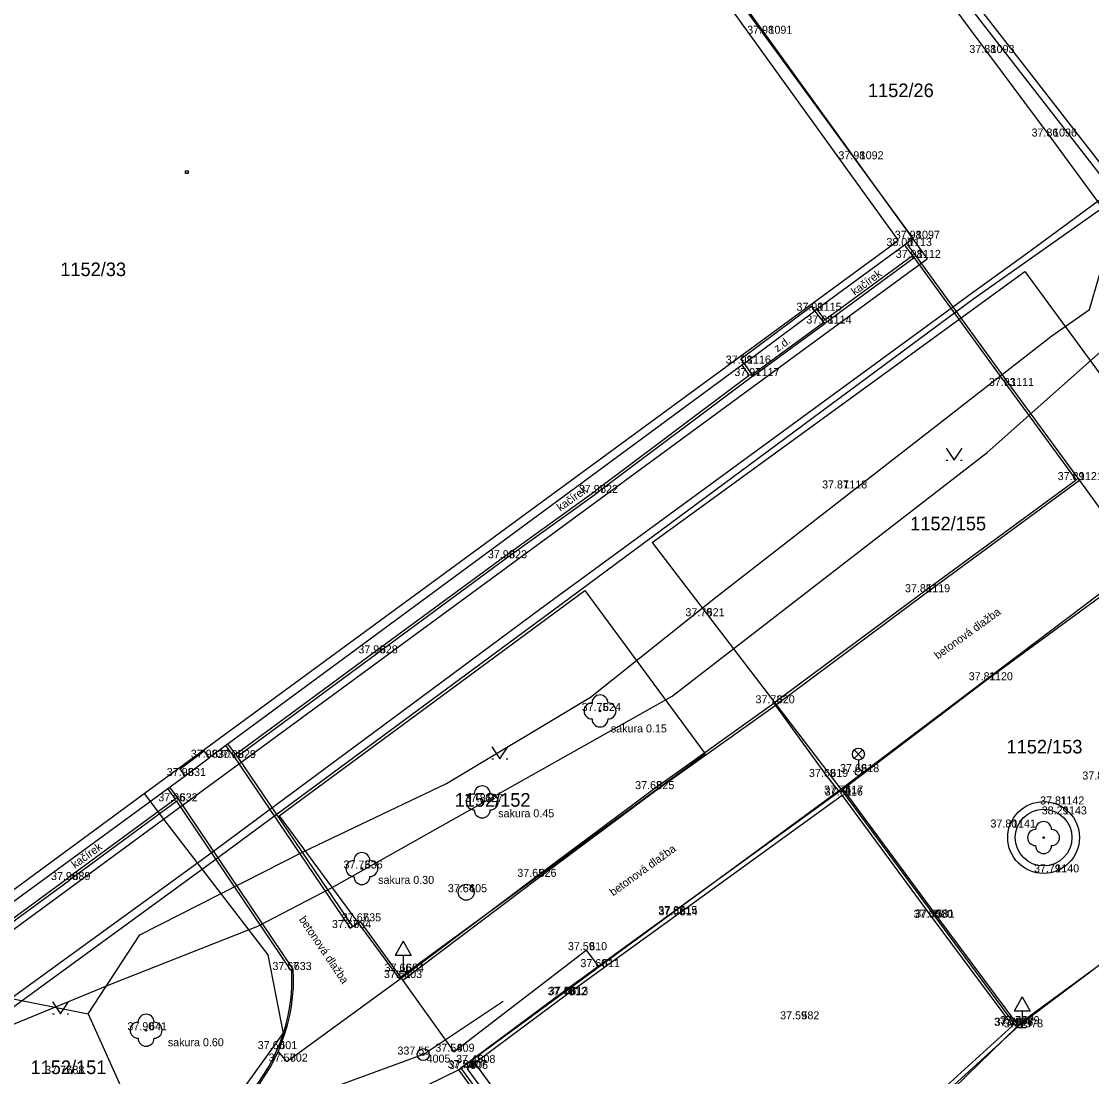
# Model space of a CAD drawing. Extents: x -609709 to -609357, y -1051535 to -1051131.
# Drawn here: x -609595.44 to -609562.01, y -1051300.92 to -1051267.96 of the extents above; entities that cross this region are included whole.
import ezdxf

# ---------------------------------------------------------------- set-up
doc = ezdxf.new("R2010")
doc.units = 0
for name, color, linetype in [('Vrstva 1', 7, 'Continuous'), ('Vrstva 10', 7, 'Continuous'), ('Vrstva 12', 7, 'Continuous'), ('Vrstva 15', 7, 'Continuous'), ('Vrstva 18', 7, 'Continuous'), ('Vrstva 19', 7, 'Continuous'), ('Vrstva 2', 7, 'Continuous'), ('Vrstva 3', 7, 'Continuous'), ('Vrstva 4', 7, 'Continuous'), ('Vrstva 5', 7, 'Continuous'), ('Vrstva 7', 7, 'Continuous'), ('Vrstva 9', 7, 'Continuous')]:
    doc.layers.add(name, color=color, linetype=linetype)

msp = doc.modelspace()

# ---------------------------------------------------------------- linework, layer by layer
at = {"layer": 'Vrstva 1'}
for p, q in [((-609572.2, -1051268.35), (-609572.2, -1051268.35)), ((-609565.26, -1051268.95), (-609565.26, -1051268.95)), ((-609563.31, -1051271.56), (-609563.31, -1051271.56)), ((-609569.35, -1051272.27), (-609569.35, -1051272.27)), ((-609567.59, -1051274.75), (-609567.59, -1051274.75)), ((-609567.84, -1051274.98), (-609567.84, -1051274.98)), ((-609567.56, -1051275.35), (-609567.56, -1051275.35)), ((-609570.66, -1051277), (-609570.66, -1051277)), ((-609570.35, -1051277.4), (-609570.35, -1051277.4)), ((-609572.87, -1051278.65), (-609572.87, -1051278.65)), ((-609572.6, -1051279.04), (-609572.6, -1051279.04)), ((-609564.65, -1051279.35), (-609564.65, -1051279.35)), ((-609562.5, -1051282.29), (-609562.5, -1051282.29)), ((-609577.46, -1051282.69), (-609577.46, -1051282.69)), ((-609569.86, -1051282.55), (-609569.86, -1051282.55)), ((-609580.3, -1051284.73), (-609580.3, -1051284.73)), ((-609567.27, -1051285.79), (-609567.27, -1051285.79)), ((-609574.13, -1051286.54), (-609574.13, -1051286.54)), ((-609584.34, -1051287.7), (-609584.34, -1051287.7)), ((-609565.31, -1051288.54), (-609565.31, -1051288.54)), ((-609577.37, -1051289.5), (-609577.37, -1051289.5)), ((-609571.94, -1051289.26), (-609571.94, -1051289.26)), ((-609589.58, -1051290.96), (-609589.58, -1051290.96)), ((-609588.77, -1051290.97), (-609588.77, -1051290.97)), ((-609590.33, -1051291.53), (-609590.33, -1051291.53)), ((-609570.27, -1051291.56), (-609570.27, -1051291.56)), ((-609569.3, -1051291.41), (-609569.3, -1051291.41)), ((-609575.7, -1051291.94), (-609575.7, -1051291.94)), ((-609569.81, -1051292.14), (-609569.81, -1051292.14)), ((-609569.8, -1051292.08), (-609569.8, -1051292.08)), ((-609590.59, -1051292.32), (-609590.59, -1051292.32)), ((-609581.05, -1051292.34), (-609581.05, -1051292.34)), ((-609563.08, -1051292.42), (-609563.08, -1051292.42)), ((-609563, -1051292.73), (-609563, -1051292.73)), ((-609564.59, -1051293.14), (-609564.59, -1051293.14)), ((-609584.81, -1051294.42), (-609584.81, -1051294.42)), ((-609563.24, -1051294.54), (-609563.24, -1051294.54)), ((-609593.94, -1051294.78), (-609593.94, -1051294.78)), ((-609579.38, -1051294.68), (-609579.38, -1051294.68)), ((-609581.55, -1051295.16), (-609581.55, -1051295.16)), ((-609574.98, -1051295.84), (-609574.98, -1051295.84)), ((-609574.97, -1051295.88), (-609574.97, -1051295.88)), ((-609584.86, -1051296.07), (-609584.86, -1051296.07)), ((-609566.99, -1051295.96), (-609566.99, -1051295.96)), ((-609566.95, -1051295.95), (-609566.95, -1051295.95)), ((-609585.17, -1051296.28), (-609585.17, -1051296.28)), ((-609577.8, -1051296.97), (-609577.8, -1051296.97)), ((-609587.03, -1051297.59), (-609587.03, -1051297.59)), ((-609577.4, -1051297.5), (-609577.4, -1051297.5)), ((-609583.58, -1051297.84), (-609583.58, -1051297.84)), ((-609583.52, -1051297.64), (-609583.52, -1051297.64)), ((-609578.43, -1051298.38), (-609578.43, -1051298.38)), ((-609578.39, -1051298.36), (-609578.39, -1051298.36)), ((-609571.17, -1051299.13), (-609571.17, -1051299.13)), ((-609591.55, -1051299.47), (-609591.55, -1051299.47)), ((-609564.49, -1051299.33), (-609564.49, -1051299.33)), ((-609564.46, -1051299.33), (-609564.46, -1051299.33)), ((-609564.29, -1051299.28), (-609564.29, -1051299.28)), ((-609564.18, -1051299.38), (-609564.18, -1051299.38)), ((-609587.48, -1051300.06), (-609587.48, -1051300.06)), ((-609582.89, -1051300.23), (-609582.89, -1051300.23)), ((-609581.94, -1051300.14), (-609581.94, -1051300.14)), ((-609587.15, -1051300.45), (-609587.15, -1051300.45)), ((-609581.29, -1051300.49), (-609581.29, -1051300.49)), ((-609594.13, -1051300.83), (-609594.13, -1051300.83)), ((-609581.56, -1051300.65), (-609581.56, -1051300.65)), ((-609581.52, -1051300.68), (-609581.52, -1051300.68))]:
    msp.add_line(p, q, dxfattribs=at)
at = {"layer": 'Vrstva 10'}
for p, q in [((-609582.44, -1051254.19), (-609567.15, -1051275.38)), ((-609582.68, -1051254.52), (-609568.06, -1051274.81)), ((-609590.315, -1051272.635), (-609590.24, -1051272.635)), ((-609590.315, -1051272.71), (-609590.315, -1051272.635)), ((-609590.24, -1051272.71), (-609590.315, -1051272.71)), ((-609590.24, -1051272.635), (-609590.24, -1051272.71)), ((-609591.61, -1051292.08), (-609568.06, -1051274.81)), ((-609591.01, -1051292.88), (-609567.15, -1051275.38)), ((-609575.74, -1051284.24), (-609564.1, -1051275.77)), ((-609564.1, -1051275.77), (-609558.53, -1051283.39)), ((-609566.56, -1051281.295), (-609566.31, -1051281.67)), ((-609566.31, -1051281.67), (-609566.06, -1051281.295)), ((-609566.56, -1051281.67), (-609566.51, -1051281.67)), ((-609566.11, -1051281.67), (-609566.06, -1051281.67)), ((-609569.85, -1051291.94), (-609558.53, -1051283.39)), ((-609575.74, -1051284.24), (-609569.85, -1051291.94)), ((-609587.39, -1051292.77), (-609577.84, -1051285.74)), ((-609577.84, -1051285.74), (-609574.09, -1051290.84)), ((-609583.65, -1051297.84), (-609574.09, -1051290.84)), ((-609580.75, -1051290.615), (-609580.5, -1051290.99)), ((-609580.5, -1051290.99), (-609580.25, -1051290.615)), ((-609564.36, -1051299.37), (-609553.02, -1051290.86)), ((-609580.75, -1051290.99), (-609580.7, -1051290.99)), ((-609580.3, -1051290.99), (-609580.25, -1051290.99)), ((-609597.77, -1051296.6), (-609591.61, -1051292.08)), ((-609591.61, -1051292.08), (-609591.01, -1051292.88)), ((-609581.79, -1051300.71), (-609569.85, -1051291.94)), ((-609569.85, -1051291.94), (-609564.36, -1051299.37)), ((-609597.5, -1051297.64), (-609591.01, -1051292.88)), ((-609591.01, -1051292.88), (-609587.75, -1051297.12)), ((-609587.39, -1051292.77), (-609583.65, -1051297.84)), ((-609587.75, -1051297.12), (-609587.27, -1051299.57)), ((-609594.47, -1051298.585), (-609594.22, -1051298.96)), ((-609594.22, -1051298.96), (-609593.97, -1051298.585)), ((-609594.47, -1051298.96), (-609594.42, -1051298.96)), ((-609594.02, -1051298.96), (-609593.97, -1051298.96)), ((-609588.6, -1051301.43), (-609587.27, -1051299.57)), ((-609567.69, -1051302.61), (-609564.36, -1051299.37)), ((-609583.81, -1051301.69), (-609581.79, -1051300.71)), ((-609581.79, -1051300.71), (-609506.66, -1051402.14))]:
    msp.add_line(p, q, dxfattribs=at)
at = {"layer": 'Vrstva 12'}
msp.add_lwpolyline([(-609617.53, -1051308.92), (-609614.08, -1051306.67), (-609612.94, -1051305.52), (-609610.39, -1051304.93), (-609608.61, -1051303.76), (-609606.06, -1051302.68), (-609604.05, -1051302.21), (-609601.38, -1051301.86), (-609597.07, -1051299.84), (-609592.58, -1051298), (-609588.06, -1051296.22), (-609585.76, -1051295.02), (-609575.12, -1051289.04), (-609565.28, -1051281.43), (-609560.89, -1051277.53), (-609555.76, -1051273.58), (-609560.56, -1051267.09), (-609566.32, -1051260.26), (-609571.84, -1051253.12), (-609574.91, -1051248.7), (-609573.88, -1051248.47), (-609573.078, -1051248.47)], dxfattribs=at)
at = {"layer": 'Vrstva 15'}
for points in [[(-609593.36, -1051298.96), (-609591.75, -1051296.49), (-609586.64, -1051293.9), (-609582.17, -1051291.76), (-609577.67, -1051289.07), (-609573.76, -1051285.96), (-609563.26, -1051277.78), (-609562.08, -1051276.96), (-609561.48, -1051274.88), (-609557.22, -1051270.74), (-609556.98, -1051270.04), (-609559.79, -1051266.16), (-609564.332, -1051262.54), (-609570.76, -1051254.05), (-609570.582, -1051253.853)], [(-609613.57, -1051297.39), (-609610.53, -1051300.86), (-609606.14, -1051302.33), (-609601.51, -1051301.54), (-609595.96, -1051298.44), (-609593.36, -1051298.96), (-609591.48, -1051303.13), (-609590.4, -1051306.74), (-609588.91, -1051310.41), (-609588.82, -1051311.77), (-609588.19, -1051312.627)]]:
    msp.add_lwpolyline(points, dxfattribs=at)
at = {"layer": 'Vrstva 18'}
for points in [[(-609582.89, -1051300.23), (-609580.399, -1051298.558)], [(-609582.89, -1051300.23), (-609585.708, -1051301.258)]]:
    msp.add_lwpolyline(points, dxfattribs=at)
for radius in [0.188, 0.025]:
    msp.add_circle((-609582.89, -1051300.23), radius, dxfattribs=at)
at = {"layer": 'Vrstva 19'}
for points in [[(-609589.68, -1051320.38), (-609591.1, -1051321.45), (-609591.26, -1051321.42), (-609595.66, -1051315.54), (-609599.29, -1051310.59), (-609603.57, -1051304.6), (-609603.53, -1051304.45), (-609597.5, -1051300.05), (-609589.44, -1051294.18), (-609579.1, -1051286.55), (-609565.69, -1051276.62), (-609561.84, -1051273.9), (-609561.08, -1051273.38), (-609561.07, -1051273.26), (-609565.31, -1051267.81), (-609569, -1051263.05), (-609568.98, -1051262.9), (-609566.12, -1051260.7)], [(-609566.27, -1051260.51), (-609569.29, -1051262.83), (-609569.32, -1051262.99), (-609565.43, -1051268.02), (-609561.43, -1051273.16), (-609561.44, -1051273.3), (-609561.81, -1051273.58)], [(-609561.81, -1051273.58), (-609564.02, -1051275.2), (-609565.73, -1051276.44), (-609579.25, -1051286.33), (-609589.6, -1051294), (-609597.83, -1051299.97), (-609603.9, -1051304.33), (-609603.93, -1051304.5), (-609599.56, -1051310.67), (-609595.87, -1051315.71), (-609591.35, -1051321.78), (-609591.2, -1051321.8), (-609589.56, -1051320.54)]]:
    msp.add_lwpolyline(points, dxfattribs=at)
at = {"layer": 'Vrstva 4'}
for p, q in [((-609572.629, -1051279), (-609570.379, -1051277.36)), ((-609588.751, -1051290.856), (-609588.993, -1051290.527)), ((-609588.706, -1051290.922), (-609585.104, -1051296.235)), ((-609590.57, -1051292.206), (-609593.987, -1051294.716)), ((-609590.635, -1051292.254), (-609590.873, -1051291.926)), ((-609586.951, -1051297.564), (-609590.57, -1051292.206))]:
    msp.add_line(p, q, dxfattribs=at)
for points in [[(-609569.78, -1051291.945), (-609565.31, -1051288.54), (-609560.44, -1051284.98), (-609557.77, -1051283.08), (-609557.43, -1051283.26), (-609555.58, -1051282.04), (-609559.96, -1051276.13), (-609563.31, -1051271.56), (-609565.26, -1051268.95), (-609567.99, -1051265.25), (-609571.41, -1051260.57), (-609575.76, -1051254.69), (-609578.756, -1051250.625)], [(-609567.84, -1051274.98), (-609567.56, -1051275.35), (-609564.65, -1051279.35), (-609562.5, -1051282.29), (-609567.27, -1051285.79), (-609571.94, -1051289.26)], [(-609567.776, -1051274.932), (-609567.496, -1051275.302), (-609564.585, -1051279.303), (-609562.388, -1051282.307), (-609567.222, -1051285.854), (-609571.892, -1051289.324)], [(-609567.56, -1051275.35), (-609570.35, -1051277.4), (-609570.66, -1051277)], [(-609567.607, -1051275.286), (-609570.335, -1051277.289), (-609570.597, -1051276.951)], [(-609572.6, -1051279.04), (-609570.35, -1051277.4)], [(-609572.936, -1051278.696), (-609572.71, -1051279.022), (-609577.508, -1051282.626)], [(-609572.87, -1051278.65), (-609572.6, -1051279.04), (-609577.46, -1051282.69)], [(-609562.388, -1051282.307), (-609560.44, -1051284.98)], [(-609588.815, -1051290.904), (-609584.387, -1051287.636), (-609580.347, -1051284.665), (-609577.507, -1051282.625)], [(-609588.706, -1051290.922), (-609584.34, -1051287.7), (-609580.3, -1051284.73), (-609577.46, -1051282.69)], [(-609606.01, -1051286.77), (-609603.58, -1051290.05), (-609600.92, -1051293.67), (-609597.95, -1051297.72), (-609593.94, -1051294.78)], [(-609549.76, -1051288.75), (-609552.1, -1051290.56), (-609552.43, -1051290.54), (-609556.08, -1051293.28), (-609560.72, -1051296.67), (-609564.331, -1051299.31)], [(-609583.58, -1051297.84), (-609579.38, -1051294.68), (-609575.7, -1051291.94), (-609571.94, -1051289.26)], [(-609583.532, -1051297.904), (-609579.332, -1051294.744), (-609575.653, -1051292.005), (-609571.894, -1051289.325)], [(-609571.94, -1051289.26), (-609570.27, -1051291.56)], [(-609588.815, -1051290.904), (-609589.057, -1051290.575)], [(-609588.815, -1051290.904), (-609585.17, -1051296.28)], [(-609570.27, -1051291.56), (-609569.897, -1051292.03)], [(-609590.57, -1051292.206), (-609590.809, -1051291.879)], [(-609569.78, -1051291.945), (-609575.052, -1051295.767), (-609578.513, -1051298.267), (-609581.715, -1051300.651), (-609578.673, -1051304.783), (-609576.293, -1051308.002), (-609575.723, -1051308.802), (-609573.942, -1051311.224), (-609573.352, -1051312.004), (-609570.993, -1051315.183), (-609567.262, -1051320.233), (-609564.292, -1051324.224), (-609561.303, -1051328.252), (-609560.734, -1051329.062), (-609558.952, -1051331.474)], [(-609569.81, -1051292.14), (-609574.97, -1051295.88), (-609578.43, -1051298.38), (-609581.52, -1051300.68), (-609578.56, -1051304.7), (-609576.18, -1051307.92), (-609575.61, -1051308.72), (-609573.83, -1051311.14), (-609573.24, -1051311.92), (-609570.88, -1051315.1), (-609567.15, -1051320.15), (-609564.18, -1051324.14), (-609561.19, -1051328.17), (-609560.62, -1051328.98), (-609558.84, -1051331.39)], [(-609569.81, -1051292.14), (-609566.99, -1051295.96), (-609564.49, -1051299.33), (-609567.12, -1051301.73)], [(-609569.78, -1051291.945), (-609566.877, -1051295.877), (-609564.302, -1051299.348), (-609567.029, -1051301.836)], [(-609590.59, -1051292.32), (-609593.94, -1051294.78)], [(-609587.03, -1051297.59), (-609590.59, -1051292.32)], [(-609600.855, -1051293.623), (-609597.933, -1051297.608), (-609593.987, -1051294.715)], [(-609585.17, -1051296.28), (-609584.86, -1051296.07), (-609583.58, -1051297.84)], [(-609587.15, -1051300.45), (-609583.58, -1051297.84), (-609581.94, -1051300.14), (-609577.8, -1051296.97), (-609577.418, -1051297.476)], [(-609587.03, -1051297.59), (-609586.964, -1051297.545)], [(-609587.15, -1051300.45), (-609587.422, -1051300.128)], [(-609581.29, -1051300.49), (-609578.2, -1051304.72), (-609575.96, -1051307.74), (-609573.15, -1051311.54), (-609570.93, -1051314.56), (-609567.02, -1051319.88), (-609560.65, -1051328.46), (-609558.43, -1051331.45), (-609556.52, -1051334.05), (-609554.94, -1051336.21), (-609551.65, -1051340.58), (-609547.88, -1051345.71), (-609545.37, -1051349.12), (-609543.12, -1051352.14), (-609541.57, -1051354.24), (-609540.598, -1051355.492)]]:
    msp.add_lwpolyline(points, dxfattribs=at)
for radius, start, end in [(5.529, 315.3278, 3.0577), (5.579, 315.2876, 3.0998)]:
    msp.add_arc((-609592.522, -1051297.865), radius, start, end, dxfattribs=at)
at = {"layer": 'Vrstva 5'}
for p, q in [((-609569.432, -1051290.98), (-609569.167, -1051290.715)), ((-609569.432, -1051290.715), (-609569.167, -1051290.98)), ((-609569.3, -1051291.035), (-609569.3, -1051291.31)), ((-609583.52, -1051296.69), (-609583.77, -1051297.14)), ((-609583.52, -1051296.69), (-609583.27, -1051297.14)), ((-609583.27, -1051297.14), (-609583.77, -1051297.14)), ((-609583.52, -1051297.14), (-609583.52, -1051297.64)), ((-609583.645, -1051297.64), (-609583.395, -1051297.64)), ((-609564.18, -1051298.43), (-609564.43, -1051298.88)), ((-609564.18, -1051298.43), (-609563.93, -1051298.88)), ((-609563.93, -1051298.88), (-609564.43, -1051298.88)), ((-609564.18, -1051298.88), (-609564.18, -1051299.38)), ((-609564.305, -1051299.38), (-609564.055, -1051299.38))]:
    msp.add_line(p, q, dxfattribs=at)
for centre, radius in [((-609569.3, -1051290.847), 0.188), ((-609569.3, -1051291.41), 0.1), ((-609563.514, -1051293.453), 1.121), ((-609563.514, -1051293.453), 0.887), ((-609581.55, -1051295.16), 0.25)]:
    msp.add_circle(centre, radius, dxfattribs=at)
at = {"layer": 'Vrstva 7'}
for centre in [(-609577.37, -1051289.5), (-609581.05, -1051292.34), (-609563.514, -1051293.453), (-609584.81, -1051294.42), (-609591.55, -1051299.47)]:
    msp.add_circle(centre, 0.025, dxfattribs=at)
for centre, start, end in [((-609577.37, -1051289.25), 0, 180), ((-609577.62, -1051289.5), 90, 270), ((-609577.12, -1051289.5), 270, 90), ((-609577.37, -1051289.75), 180, 0), ((-609581.05, -1051292.09), 0, 180), ((-609581.3, -1051292.34), 90, 270), ((-609580.8, -1051292.34), 270, 90), ((-609581.05, -1051292.59), 180, 0), ((-609563.764, -1051293.453), 90, 270), ((-609563.514, -1051293.203), 0, 180), ((-609563.264, -1051293.453), 270, 90), ((-609563.514, -1051293.703), 180, 0), ((-609585.06, -1051294.42), 90, 270), ((-609584.81, -1051294.17), 0, 180), ((-609584.56, -1051294.42), 270, 90), ((-609584.81, -1051294.67), 180, 0), ((-609591.8, -1051299.47), 90, 270), ((-609591.55, -1051299.22), 0, 180), ((-609591.3, -1051299.47), 270, 90), ((-609591.55, -1051299.72), 180, 0)]:
    msp.add_arc(centre, 0.25, start, end, dxfattribs=at)
at = {"layer": 'Vrstva 9'}
for points in [[(-609575.48, -1051263.96), (-609567.59, -1051274.75), (-609570.66, -1051277)], [(-609572.976, -1051278.505), (-609570.766, -1051276.855)], [(-609570.66, -1051277), (-609570.766, -1051276.855)], [(-609572.87, -1051278.65), (-609570.66, -1051277)], [(-609572.87, -1051278.65), (-609572.976, -1051278.505)], [(-609572.87, -1051278.65), (-609589.58, -1051290.96)], [(-609590.489, -1051291.312), (-609589.739, -1051290.742)], [(-609589.58, -1051290.96), (-609589.739, -1051290.742)], [(-609590.33, -1051291.53), (-609589.58, -1051290.96)], [(-609597.83, -1051297), (-609590.33, -1051291.53)], [(-609590.33, -1051291.53), (-609590.489, -1051291.312)]]:
    msp.add_lwpolyline(points, dxfattribs=at)

# ---------------------------------------------------------------- texts
at = {"layer": 'Vrstva 10'}
for s, p in [('1152/26', (-609569, -1051270.33)), ('1152/33', (-609594.23, -1051275.92)), ('1152/155', (-609567.68, -1051283.86)), ('1152/153', (-609564.671, -1051290.827)), ('1152/152', (-609581.911, -1051292.49)), ('1152/151', (-609595.16, -1051300.84))]:
    msp.add_text(s, height=0.425, dxfattribs=at).set_placement(p)
at = {"layer": 'Vrstva 18'}
msp.add_text(' 4005', height=0.25, dxfattribs=at).set_placement((-609582.88, -1051300.48))
at = {"layer": 'Vrstva 2'}
for s, p in [(' 1091', (-609572.2, -1051268.35)), (' 1093', (-609565.26, -1051268.95)), (' 1096', (-609563.31, -1051271.56)), (' 1092', (-609569.35, -1051272.27)), (' 1097', (-609567.59, -1051274.75)), (' 1113', (-609567.84, -1051274.98)), (' 1112', (-609567.56, -1051275.35)), (' 1115', (-609570.66, -1051277)), (' 1114', (-609570.35, -1051277.4)), (' 1116', (-609572.87, -1051278.65)), (' 1117', (-609572.6, -1051279.04)), (' 1111', (-609564.65, -1051279.35)), (' 1121', (-609562.5, -1051282.29)), (' 622', (-609577.46, -1051282.69)), (' 1118', (-609569.86, -1051282.55)), (' 623', (-609580.3, -1051284.73)), (' 1119', (-609567.27, -1051285.79)), (' 621', (-609574.13, -1051286.54)), (' 628', (-609584.34, -1051287.7)), (' 1120', (-609565.31, -1051288.54)), (' 620', (-609571.94, -1051289.26)), (' 624', (-609577.37, -1051289.5)), (' 630', (-609589.58, -1051290.96)), (' 629', (-609588.77, -1051290.97)), (' 618', (-609569.3, -1051291.41)), (' 631', (-609590.33, -1051291.53)), (' 619', (-609570.27, -1051291.56)), (' 625', (-609575.7, -1051291.94)), (' 616', (-609569.81, -1051292.14)), (' 617', (-609569.8, -1051292.08)), (' 632', (-609590.59, -1051292.32)), (' 627', (-609581.05, -1051292.34)), (' 1142', (-609563.08, -1051292.42)), (' 1143', (-609563, -1051292.73)), (' 1141', (-609564.59, -1051293.14)), (' 636', (-609584.81, -1051294.42)), (' 689', (-609593.94, -1051294.78)), (' 626', (-609579.38, -1051294.68)), (' 1140', (-609563.24, -1051294.54)), (' 605', (-609581.55, -1051295.16)), (' 615', (-609574.98, -1051295.84)), (' 635', (-609584.86, -1051296.07)), (' 614', (-609574.97, -1051295.88)), (' 580', (-609566.99, -1051295.96)), (' 581', (-609566.95, -1051295.95)), (' 634', (-609585.17, -1051296.28)), (' 610', (-609577.8, -1051296.97)), (' 611', (-609577.4, -1051297.5)), (' 633', (-609587.03, -1051297.59)), (' 603', (-609583.58, -1051297.84)), (' 604', (-609583.52, -1051297.64)), (' 612', (-609578.43, -1051298.38)), (' 613', (-609578.39, -1051298.36)), (' 582', (-609571.17, -1051299.13)), (' 641', (-609591.55, -1051299.47)), (' 576', (-609564.49, -1051299.33)), (' 577', (-609564.46, -1051299.33)), (' 579', (-609564.29, -1051299.28)), (' 578', (-609564.18, -1051299.38)), (' 601', (-609587.48, -1051300.06)), (' 609', (-609581.94, -1051300.14)), (' 602', (-609587.15, -1051300.45)), (' 608', (-609581.29, -1051300.49)), (' 688', (-609594.13, -1051300.83)), (' 607', (-609581.56, -1051300.65)), (' 606', (-609581.52, -1051300.68))]:
    msp.add_text(s, height=0.25, dxfattribs=at).set_placement(p)
at = {"layer": 'Vrstva 3'}
for s, p in [('37.98', (-609572.773, -1051268.35)), ('37.88', (-609565.833, -1051268.95)), ('37.86', (-609563.889, -1051271.56)), ('37.98', (-609569.923, -1051272.27)), ('37.98', (-609568.163, -1051274.75)), ('38.00', (-609568.423, -1051274.98)), ('37.98', (-609568.133, -1051275.35)), ('37.99', (-609571.233, -1051277)), ('37.98', (-609570.923, -1051277.4)), ('37.98', (-609573.443, -1051278.65)), ('37.97', (-609573.173, -1051279.04)), ('37.93', (-609565.223, -1051279.35)), ('37.89', (-609563.073, -1051282.29)), ('37.97', (-609578.033, -1051282.69)), ('37.87', (-609570.433, -1051282.55)), ('37.98', (-609580.873, -1051284.73)), ('37.85', (-609567.843, -1051285.79)), ('37.79', (-609574.703, -1051286.54)), ('37.96', (-609584.919, -1051287.7)), ('37.81', (-609565.852, -1051288.54)), ('37.73', (-609572.513, -1051289.26)), ('37.75', (-609577.943, -1051289.5)), ('37.98', (-609590.153, -1051290.96)), ('37.95', (-609589.343, -1051290.97)), ('37.69', (-609569.873, -1051291.41)), ('37.98', (-609590.903, -1051291.53)), ('37.69', (-609570.843, -1051291.56)), ('37.83', (-609562.303, -1051291.64)), ('37.68', (-609576.273, -1051291.94)), ('37.74', (-609570.373, -1051292.08)), ('37.61', (-609570.352, -1051292.14)), ('37.96', (-609591.169, -1051292.32)), ('37.81', (-609581.592, -1051292.34)), ('37.81', (-609563.622, -1051292.42)), ('38.29', (-609563.573, -1051292.73)), ('37.80', (-609565.173, -1051293.14)), ('37.73', (-609585.383, -1051294.42)), ('37.96', (-609594.519, -1051294.78)), ('37.65', (-609579.953, -1051294.68)), ('37.79', (-609563.813, -1051294.54)), ('37.64', (-609582.123, -1051295.16)), ('37.67', (-609575.553, -1051295.84)), ('37.67', (-609585.433, -1051296.07)), ('37.55', (-609575.543, -1051295.88)), ('37.60', (-609567.573, -1051295.96)), ('37.72', (-609567.523, -1051295.95)), ('37.67', (-609585.743, -1051296.28)), ('37.59', (-609578.373, -1051296.97)), ('37.60', (-609577.983, -1051297.5)), ('37.67', (-609587.603, -1051297.59)), ('37.61', (-609584.122, -1051297.84)), ('37.66', (-609584.099, -1051297.64)), ('37.46', (-609579.009, -1051298.38)), ('37.56', (-609578.969, -1051298.36)), ('37.59', (-609571.743, -1051299.13)), ('37.90', (-609592.133, -1051299.47)), ('37.59', (-609565.063, -1051299.33)), ('37.70', (-609565.043, -1051299.33)), ('37.70', (-609564.873, -1051299.28)), ('37.73', (-609564.753, -1051299.38)), ('37.60', (-609588.063, -1051300.06)), ('37.54', (-609582.513, -1051300.14)), ('37.57', (-609587.723, -1051300.45)), ('337.55', (-609583.698, -1051300.23)), ('37.45', (-609581.863, -1051300.49)), ('37.77', (-609594.703, -1051300.83)), ('37.54', (-609582.133, -1051300.65)), ('37.44', (-609582.093, -1051300.68))]:
    msp.add_text(s, height=0.25, dxfattribs=at).set_placement(p)
at = {"layer": 'Vrstva 4'}
for s, rotation, p in [('z.d.', 36.0879, (-609571.826, -1051278.305)), ('betonová dlažba', 35.9348, (-609566.816, -1051287.898)), ('betonová dlažba', 35.9348, (-609576.959, -1051295.291)), ('betonová dlažba', 304.0399, (-609586.784, -1051296.011))]:
    msp.add_text(s, height=0.25, rotation=rotation, dxfattribs=at).set_placement(p)
at = {"layer": 'Vrstva 5'}
for rotation, p in [(36.3072, (-609569.412, -1051276.532)), (35.6901, (-609578.609, -1051283.275)), (36.2909, (-609593.769, -1051294.43))]:
    msp.add_text('kačírek', height=0.25, rotation=rotation, dxfattribs=at).set_placement(p)
at = {"layer": 'Vrstva 7'}
for s, p in [('sakura 0.15', (-609577.03, -1051290.17)), ('sakura 0.45', (-609580.55, -1051292.82)), ('sakura 0.30', (-609584.3, -1051294.9)), ('sakura 0.60', (-609590.87, -1051299.97))]:
    msp.add_text(s, height=0.25, dxfattribs=at).set_placement(p)

doc.saveas('drawing.dxf')
